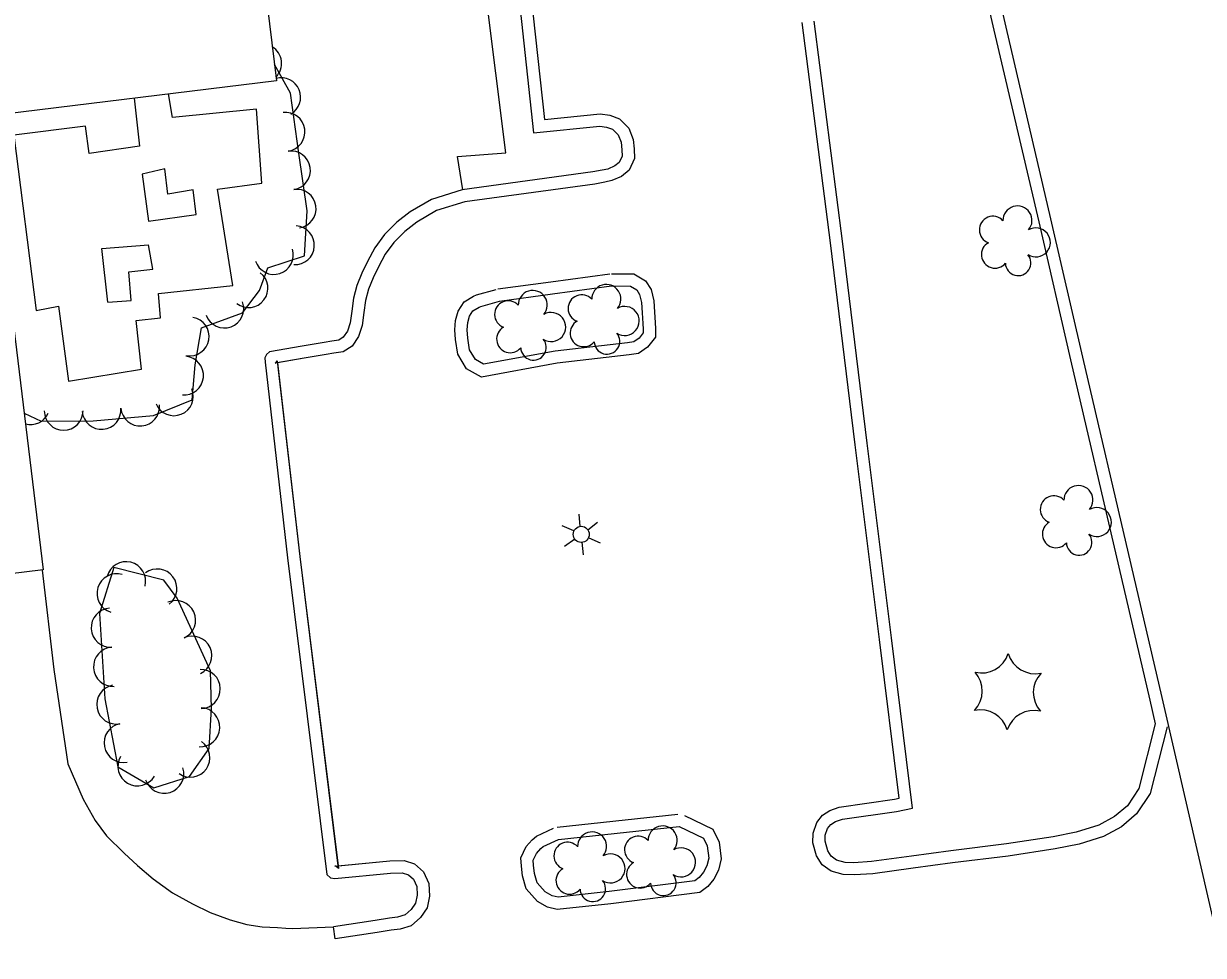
# Model space of a CAD drawing. Extents: x 353423 to 364002, y 127000 to 201942.
# Drawn here: x 361226.9 to 361468.1, y 146680 to 146870.3 of the extents above; entities that cross this region are included whole.
import ezdxf

# ---------------------------------------------------------------- set-up
doc = ezdxf.new("R2010")
doc.units = 0
for name, color, linetype in [('E_DTM_SlopeTop', 7, 'Continuous'), ('E_FEN_Generic', 7, 'Continuous'), ('E_LAND_BrushLine', 7, 'Continuous'), ('E_MISCPROP', 7, 'Continuous'), ('E_WTR_FlowLine', 7, 'Continuous')]:
    doc.layers.add(name, color=color, linetype=linetype)

msp = doc.modelspace()

# ---------------------------------------------------------------- linework, layer by layer
at = {"layer": 'E_DTM_SlopeTop'}
for points in [[(361203.29, 147383.2), (361218.22, 147361.52), (361229.93, 147344.16), (361246.36, 147319.9), (361260.37, 147298.76), (361296.26, 147245.77), (361310.28, 147224.4), (361318.97, 147209.33), (361346.59, 147156.76), (361356.29, 147135.98), (361364.23, 147116.67), (361371.36, 147097.04), (361378.29, 147076.87), (361384.68, 147054.98), (361390.67, 147029.09), (361398.02, 146997.04), (361407.08, 146957.75), (361418.03, 146911.14), (361427.66, 146869.59), (361436.83, 146830.43), (361443.32, 146802.22), (361453.22, 146759.85), (361459.53, 146732.64), (361476.86, 146657.51)], [(361344.31, 147155.73), (361344.35, 147155.65), (361354, 147134.97), (361361.9, 147115.77), (361369, 147096.21), (361375.9, 147076.12), (361382.26, 147054.35), (361388.23, 147028.52), (361395.58, 146996.48), (361404.64, 146957.19), (361415.59, 146910.57), (361425.23, 146869.02), (361434.39, 146829.87), (361440.89, 146801.66), (361450.79, 146759.29), (361457.09, 146732.08), (361458.2, 146727.27)]]:
    msp.add_lwpolyline(points, dxfattribs=at)
at = {"layer": 'E_FEN_Generic'}
for points in [[(361226.99, 146790.74), (361230.48, 146789.12), (361241.12, 146789.18), (361253.44, 146790.24), (361261.32, 146793.49), (361261.97, 146800.61), (361263.24, 146808.2), (361271.66, 146811.28), (361275.1, 146815.79), (361276.83, 146820.48), (361284.31, 146822.91), (361284.88, 146832.08), (361283.12, 146843.87), (361281.46, 146856.14), (361278.14, 146862.02)], [(361258.3, 146752.98), (361255.55, 146756.62), (361245.3, 146759.21), (361242.43, 146749.8), (361243.46, 146732.41), (361246.13, 146718.49), (361253.53, 146714.21), (361260.81, 146716.51), (361264.84, 146722.23), (361265.28, 146730.42), (361265.09, 146738.07), (361258.3, 146752.98)]]:
    msp.add_lwpolyline(points, dxfattribs=at)
for centre, radius, start, end in [((361275.65, 146862.21), 3.96, 315.1868, 58.7884), ((361279.55, 146855.31), 3.96, 299.5063, 105.4539), ((361280.44, 146848.23), 3.96, 277.7151, 97.6998), ((361281.55, 146840.36), 3.96, 278.4586, 98.4433), ((361282.71, 146832.53), 3.96, 278.4586, 98.4433), ((361430.05, 146830.12), 2.97, 319.536, 180.7699), ((361425.03, 146828.2), 2.78, 42.5069, 250.2799), ((361282.36, 146825.06), 3.96, 266.4702, 86.4549), ((361433.81, 146825.64), 2.97, 237.1868, 120.1601), ((361425.45, 146823.16), 2.78, 119.1839, 320.195), ((361278.06, 146823.06), 3.96, 197.9957, 17.9804), ((361430.19, 146821.46), 2.61, 181.8921, 39.8247), ((361272.87, 146816.29), 3.96, 232.6306, 52.6153), ((361330.96, 146812.85), 2.97, 319.536, 180.7699), ((361346, 146814.08), 2.97, 319.536, 180.7699), ((361267.93, 146812.13), 3.96, 200.1284, 20.113), ((361325.94, 146810.93), 2.78, 42.5069, 250.2799), ((361340.97, 146812.16), 2.78, 42.5069, 250.2799), ((361334.73, 146808.36), 2.97, 237.1868, 120.1601), ((361349.76, 146809.59), 2.97, 237.1868, 120.1601), ((361260.84, 146806.41), 3.96, 260.4878, 80.4725), ((361326.36, 146805.89), 2.78, 119.1839, 320.195), ((361341.39, 146807.12), 2.78, 119.1839, 320.195), ((361331.11, 146804.19), 2.61, 181.8921, 39.8247), ((361346.14, 146805.42), 2.61, 181.8921, 39.8247), ((361259.69, 146798.42), 3.96, 264.7937, 84.7783), ((361257.61, 146794.2), 3.96, 202.4072, 22.3919), ((361235.07, 146791.22), 3.96, 180.3253, 0.31), ((361242.82, 146791.41), 3.96, 184.906, 4.8906), ((361250.71, 146792.09), 3.96, 184.906, 4.8906), ((361228.34, 146792.4), 3.96, 254.1094, 335.0881), ((361442.51, 146772.99), 2.97, 319.536, 180.7699), ((361437.49, 146771.08), 2.78, 42.5069, 250.2799), ((361446.28, 146768.51), 2.97, 237.1868, 120.1601), ((361437.91, 146766.03), 2.78, 119.1839, 320.195), ((361442.66, 146764.34), 2.61, 181.8921, 39.8247), ((361247.83, 146756.41), 4, 345.8438, 165.8285), ((361245.88, 146753.94), 4, 73.0103, 252.995), ((361254.22, 146754.91), 4, 307.0307, 127.0153), ((361258.05, 146748.47), 4, 294.5104, 114.4951), ((361244.7, 146746.9), 4, 93.3824, 273.3671), ((361245.17, 146738.92), 4, 93.3824, 273.3671), ((361261.37, 146741.19), 4, 294.5104, 114.4951), ((361422.72, 146743.38), 5.72, 256.3237, 342.0886), ((361433.66, 146743.23), 5.72, 196.3237, 282.0886), ((361263.09, 146734.4), 4, 271.4602, 91.4448), ((361417.12, 146733.98), 5.72, 316.3237, 42.0886), ((361439, 146733.68), 5.72, 136.3237, 222.0886), ((361245.82, 146731.23), 4, 100.8909, 280.8756), ((361262.98, 146726.58), 4, 266.9068, 86.8915), ((361422.46, 146724.43), 5.72, 16.3237, 102.0886), ((361433.4, 146724.28), 5.72, 76.3237, 162.0886), ((361247.33, 146723.37), 4, 100.8909, 280.8756), ((361260.97, 146720.37), 4, 234.8243, 54.809), ((361250.15, 146718.59), 4, 149.9287, 329.9134), ((361255.64, 146717.07), 4, 197.5716, 17.5563), ((361343.09, 146702.21), 2.97, 319.536, 180.7699), ((361352.5, 146701.54), 2.78, 42.5069, 250.2799), ((361357.52, 146703.45), 2.97, 319.536, 180.7699), ((361338.07, 146700.3), 2.78, 42.5069, 250.2799), ((361361.28, 146698.97), 2.97, 237.1868, 120.1601), ((361346.86, 146697.73), 2.97, 237.1868, 120.1601), ((361338.49, 146695.25), 2.78, 119.1839, 320.195), ((361352.92, 146696.49), 2.78, 119.1839, 320.195), ((361343.24, 146693.56), 2.61, 181.8921, 39.8247), ((361357.66, 146694.8), 2.61, 181.8921, 39.8247)]:
    msp.add_arc(centre, radius, start, end, dxfattribs=at)
at = {"layer": 'E_LAND_BrushLine'}
for p, q in [((361340.68, 146767.62), (361340.42, 146770.13)), ((361339.34, 146766.7), (361336.95, 146767.76)), ((361342.23, 146766.94), (361344.22, 146768.46)), ((361339.56, 146765.01), (361337.44, 146763.52)), ((361342.4, 146765.31), (361344.75, 146764.25)), ((361341.02, 146764.36), (361341.29, 146761.77))]:
    msp.add_line(p, q, dxfattribs=at)
msp.add_circle((361340.87, 146765.99), 1.64, dxfattribs=at)
at = {"layer": 'E_MISCPROP'}
for p, q in [((361301.74, 146699.26), (361304.65, 146699.32)), ((361301.74, 146699.26), (361304.65, 146699.32)), ((361301.88, 146696.76), (361304.29, 146696.81))]:
    msp.add_line(p, q, dxfattribs=at)
for points in [[(361317.49, 146959.49), (361322.02, 146939.68), (361329.62, 146885.07), (361333.35, 146850.77), (361344.76, 146851.93), (361346.71, 146851.63), (361348.67, 146850.9)], [(361316.65, 146836.38), (361315.59, 146843.18), (361325.46, 146843.94), (361317.27, 146909.13), (361312.09, 146913.84), (361272.39, 146908.92)], [(361327.14, 146884.77), (361331.13, 146848.03), (361344.69, 146849.41), (361346.07, 146849.2), (361347.29, 146848.75), (361348.45, 146847.59), (361349.02, 146846.1), (361349.2, 146844.55), (361349.24, 146843.27), (361348.64, 146841.99), (361347.76, 146841.28), (361346.33, 146840.64), (361345.18, 146840.37), (361343.24, 146840.03), (361316.53, 146836.37), (361310.29, 146834.44), (361305.88, 146831.88), (361303.17, 146829.78), (361300.67, 146827.28), (361298.68, 146824.56), (361297.19, 146821.77), (361296.03, 146819.39), (361295.02, 146816.85), (361294.33, 146814.23), (361293.97, 146811.62), (361293.65, 146809.23), (361293.07, 146807.51), (361292.24, 146806.25), (361291.3, 146805.65), (361289.92, 146805.47), (361288.32, 146805.22), (361283.82, 146804.44), (361277.18, 146803.29), (361276.55, 146802.71), (361276.18, 146802.08), (361276.23, 146801.15), (361280.85, 146761.2), (361288.85, 146696.47), (361289.63, 146695.81), (361290.49, 146695.7), (361301.88, 146696.76)], [(361329.62, 146885.07), (361333.35, 146850.77), (361344.76, 146851.93), (361346.71, 146851.63), (361348.67, 146850.9), (361350.6, 146848.98), (361351.47, 146846.69), (361351.69, 146844.73), (361351.76, 146842.76), (361350.66, 146840.41), (361349.08, 146839.13), (361347.13, 146838.26), (361345.69, 146837.92), (361343.63, 146837.56), (361317.07, 146833.92), (361311.3, 146832.13), (361307.28, 146829.8), (361304.83, 146827.9), (361302.58, 146825.65), (361300.8, 146823.23), (361299.41, 146820.63), (361298.32, 146818.38), (361297.4, 146816.07), (361296.79, 146813.74), (361296.45, 146811.29), (361296.1, 146808.66), (361295.34, 146806.41), (361294.04, 146804.43), (361292.18, 146803.25), (361290.28, 146803), (361288.73, 146802.75), (361284.24, 146801.98), (361278.33, 146800.95), (361278.51, 146801.12), (361278.71, 146801.46), (361278.72, 146801.36), (361283.34, 146761.49), (361291.22, 146697.74), (361290.69, 146698.19), (361290.53, 146698.21), (361301.74, 146699.26)], [(361458.2, 146727.27), (361454.86, 146714.06), (361452.51, 146710.55), (361449.9, 146708.31), (361446.68, 146706.58), (361442.06, 146705.13), (361437.32, 146704.17), (361427.81, 146702.74), (361416.41, 146701.33), (361408.39, 146700.24), (361400.23, 146699.13), (361396.61, 146698.89), (361394.79, 146698.97), (361393.03, 146699.43), (361391.97, 146700.2), (361391.27, 146701.32), (361390.75, 146703.27), (361390.76, 146704.51), (361391.24, 146705.89), (361391.91, 146706.72), (361392.83, 146707.3), (361394.25, 146707.82), (361405.33, 146709.39), (361408.62, 146710.06), (361404.29, 146744.83), (361399.35, 146784.61), (361394.31, 146825.88), (361388.48, 146870.87)], [(361460.62, 146726.66), (361457.18, 146713.02), (361454.39, 146708.88), (361451.33, 146706.24), (361447.66, 146704.26), (361442.68, 146702.7), (361437.75, 146701.7), (361428.15, 146700.26), (361416.74, 146698.85), (361408.73, 146697.77), (361400.48, 146696.64), (361396.64, 146696.39), (361394.41, 146696.49), (361391.95, 146697.14), (361390.11, 146698.46), (361388.95, 146700.32), (361388.24, 146702.96), (361388.27, 146704.95), (361389.03, 146707.11), (361390.22, 146708.61), (361391.72, 146709.55), (361393.63, 146710.26), (361404.9, 146711.85), (361405.85, 146712.05), (361401.81, 146744.52), (361396.87, 146784.31), (361391.83, 146825.57), (361386, 146870.56)], [(361249.47, 146855.12), (361250.55, 146845.33), (361240.28, 146843.81), (361239.54, 146849.42), (361224.92, 146847.55), (361229.46, 146811.71), (361234.05, 146812.64), (361236.08, 146797.31), (361250.95, 146799.77), (361249.92, 146809.68), (361254.86, 146810.23), (361254.49, 146815.17), (361269.67, 146816.86), (361266.5, 146836.49), (361275.55, 146837.75), (361274.52, 146852.9), (361257.33, 146851.17), (361256.5, 146855.98)], [(361348.67, 146850.9), (361350.6, 146848.98), (361351.47, 146846.69), (361351.69, 146844.73), (361351.76, 146842.76), (361350.66, 146840.41), (361349.08, 146839.13), (361347.13, 146838.26), (361345.69, 146837.92), (361343.63, 146837.56), (361317.07, 146833.92), (361311.3, 146832.13), (361307.28, 146829.8), (361304.83, 146827.9), (361302.58, 146825.65), (361300.8, 146823.23), (361299.41, 146820.63), (361298.32, 146818.38), (361297.4, 146816.07), (361296.79, 146813.74), (361296.45, 146811.29), (361296.1, 146808.66), (361295.34, 146806.41), (361294.04, 146804.43), (361292.18, 146803.25), (361290.28, 146803), (361288.73, 146802.75), (361284.24, 146801.98), (361278.76, 146801.03)], [(361262.16, 146831.32), (361261.53, 146836.36), (361256.36, 146835.47), (361255.74, 146840.65), (361251.1, 146839.58)], [(361251.1, 146839.58), (361252.4, 146829.95), (361262.16, 146831.32)], [(361244.12, 146813.45), (361242.89, 146824.38), (361252.44, 146825.12)], [(361244.12, 146813.45), (361248.86, 146813.8), (361248.4, 146819.62), (361253.29, 146820.19), (361252.44, 146825.12)], [(361347.06, 146819.24), (361351.61, 146819.2), (361353.99, 146817.78), (361355.14, 146816.02), (361355.7, 146813.71), (361355.83, 146811.38), (361355.98, 146809.25), (361356.06, 146807.98), (361356.06, 146806.28), (361354.43, 146804.25), (361352.59, 146802.96), (361350.69, 146802.64), (361335.92, 146800.97), (361320.48, 146798.13), (361317.43, 146799.84), (361315.64, 146802.84), (361315.18, 146805.8), (361315.06, 146807.81), (361315.2, 146809.71), (361315.7, 146811.59), (361316.94, 146813.53), (361318.85, 146814.64), (361319.49, 146814.91), (361323.46, 146816.05)], [(361323.82, 146816.13), (361334.66, 146817.59), (361346.7, 146819.22)], [(361347.04, 146816.74), (361350.92, 146816.71), (361352.21, 146815.93), (361352.81, 146815.01), (361353.21, 146813.34), (361353.34, 146811.22), (361353.48, 146809.08), (361353.56, 146807.9), (361353.56, 146807.16), (361352.7, 146806.09), (361351.62, 146805.33), (361350.34, 146805.12), (361335.56, 146803.45), (361320.92, 146800.75), (361319.24, 146801.7), (361318.03, 146803.71), (361317.67, 146806.07), (361317.56, 146807.79), (361317.68, 146809.3), (361318.01, 146810.57), (361318.72, 146811.67), (361319.98, 146812.4), (361320.33, 146812.55), (361324.15, 146813.65)], [(361324.15, 146813.65), (361334.99, 146815.11), (361347.04, 146816.74)], [(361278.76, 146801.03), (361283.34, 146761.49), (361291.15, 146698.27)], [(361230.66, 146758.7), (361233.09, 146738.37), (361235.91, 146719.12), (361239.03, 146711.9), (361241.52, 146707.54), (361243.86, 146704.38), (361247.44, 146700.84), (361250.17, 146698.31), (361253.4, 146695.62), (361257.33, 146692.74), (361261.4, 146690.47), (361265.04, 146688.72), (361269.11, 146687.21), (361272.54, 146686.24), (361275.66, 146685.81), (361278.79, 146685.64), (361280.51, 146685.54), (361281.88, 146685.48), (361290.21, 146685.82)], [(361361.99, 146708.55), (361367.75, 146705.78), (361369.04, 146703.07), (361369.49, 146699.7), (361368.92, 146697.38), (361367.95, 146695.56), (361366.74, 146694.05), (361365.1, 146692.81), (361346.9, 146690.5), (361335.98, 146689.32), (361334.01, 146689.8), (361331.92, 146690.98), (361329.64, 146693.57), (361328.85, 146696.2), (361328.64, 146698.17), (361328.55, 146699.91), (361329.59, 146702.2), (361330.87, 146703.55), (361331.7, 146704.33), (361335.21, 146705.93)], [(361335.98, 146706.14), (361349.84, 146707.66), (361360.64, 146708.79)], [(361360.9, 146706.3), (361365.87, 146703.91), (361366.61, 146702.35), (361366.95, 146699.84), (361366.57, 146698.28), (361365.86, 146696.95), (361364.98, 146695.86), (361364.12, 146695.21), (361346.61, 146692.98), (361336.15, 146691.85), (361334.94, 146692.15), (361333.51, 146692.95), (361331.88, 146694.81), (361331.31, 146696.7), (361331.13, 146698.36), (361331.08, 146699.43), (361331.7, 146700.79), (361332.63, 146701.79), (361333.1, 146702.23), (361336.25, 146703.66)], [(361336.25, 146703.66), (361350.1, 146705.17), (361360.9, 146706.3)], [(361304.65, 146699.32), (361306.82, 146698.64), (361308.61, 146697.01), (361309.72, 146694.67), (361309.85, 146692.07), (361309.35, 146689.68), (361308.03, 146687.67), (361306.12, 146686.02), (361303.86, 146685.3), (361302.05, 146685.08), (361299.13, 146684.63), (361290.58, 146683.35), (361290.21, 146685.82)], [(361304.65, 146699.32), (361306.82, 146698.64), (361308.61, 146697.01), (361309.72, 146694.67), (361309.85, 146692.07), (361309.35, 146689.68), (361308.03, 146687.67), (361306.12, 146686.02), (361303.86, 146685.3), (361302.05, 146685.08), (361299.13, 146684.63), (361290.58, 146683.35)], [(361291.15, 146698.27), (361301.74, 146699.26)], [(361304.29, 146696.81), (361305.55, 146696.42), (361306.56, 146695.5), (361307.24, 146694.05), (361307.33, 146692.27), (361307, 146690.65), (361306.13, 146689.33), (361304.87, 146688.24), (361303.32, 146687.75), (361301.71, 146687.55), (361298.75, 146687.1), (361290.21, 146685.82)]]:
    msp.add_lwpolyline(points, dxfattribs=at)
at = {"layer": 'E_WTR_FlowLine'}
msp.add_lwpolyline([(360908.95, 146719.27), (360879.47, 146959.79), (361155.51, 146993.62), (361148.56, 147050.31), (361214.35, 147058.37), (361216.36, 147041.97), (361259.86, 147047.3), (361264.72, 147007.61), (361280.71, 147009.57), (361283.2, 146989.25), (361295.39, 146990.74), (361298.8, 146962.92), (361286.65, 146961.43), (361292.14, 146916.67), (361271.75, 146914.17), (361278.55, 146858.68), (361219.55, 146851.45), (361230.91, 146758.73)], close=True, dxfattribs=at)

doc.saveas('drawing.dxf')
